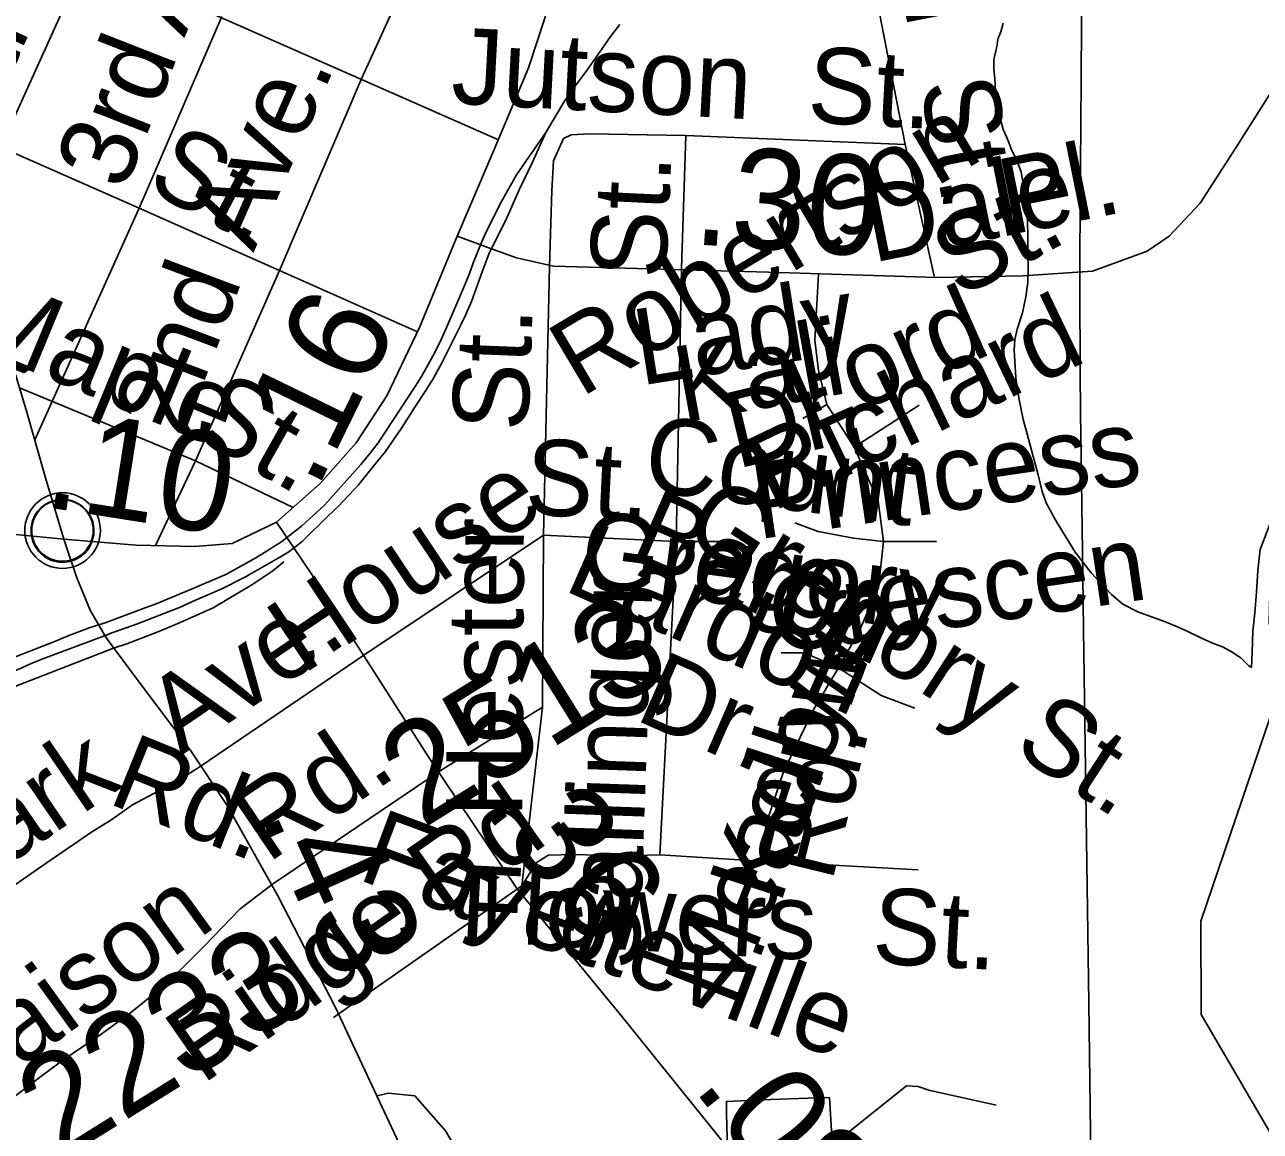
# Model space of a CAD drawing. Extents: x 2001466 to 31450019, y -30647475 to 847247.
# Drawn here: x 2153439 to 2156522, y 740607 to 743369 of the extents above; entities that cross this region are included whole.
import ezdxf

# ---------------------------------------------------------------- set-up
doc = ezdxf.new("R2010")
doc.units = 0
for name, color, linetype in [('Exist Boundary Political City Limit New', 7, 'Continuous'), ('Exist Civil Demographics Community CELL', 7, 'Continuous'), ('Exist Hydrographic Misc Water Feature', 7, 'Continuous'), ('Exist Railroad Mainline', 7, 'Continuous'), ('Exist Railroad Siding', 7, 'Continuous'), ('Exist Road Non-System Type 51', 7, 'Continuous'), ('Exist Road Non-System Type 51 Label', 7, 'Continuous'), ('Exist Road Secondary Mileage Hundredths English Label', 7, 'Continuous'), ('Exist Road Secondary Type 51 Attributed', 7, 'Continuous'), ('Exist Road Secondary Type 51 Label', 7, 'Continuous'), ('Exist Road Secondary Type 51 Number Label', 7, 'Continuous'), ('Map Preparation Boundary City Limit Buffer Line', 7, 'Continuous')]:
    doc.layers.add(name, color=color, linetype=linetype)

msp = doc.modelspace()

# ---------------------------------------------------------------- linework, layer by layer
at = {"layer": 'Exist Boundary Political City Limit New'}
for points in [[(2156106, 740024.6), (2156094.2, 740927.1), (2156080.5, 741860.4), (2156078.2, 742055.9), (2156077.5, 742110.2), (2156073.8, 742350.4), (2156073.2, 742395.4), (2156073.2, 742404.8), (2156072.2, 742500), (2156071.2, 742717.1), (2156071.5, 742723.9), (2156071.8, 742784.3), (2156071.8, 742793.8), (2156075, 743232.8), (2156078.5, 743798.8)], [(2155192.8, 740523.8), (2155190.8, 740621.7), (2155189.8, 740650.9), (2155189.5, 740681.4), (2155300.5, 740686.1), (2155393.5, 740689.5), (2155446.5, 740691.4), (2155452.5, 740595.3)]]:
    msp.add_lwpolyline(points, dxfattribs=at)
at = {"layer": 'Exist Civil Demographics Community CELL'}
msp.add_lwpolyline([(2153455.5, 742118.8), (2153456.5, 742124.4), (2153458.3, 742131), (2153461.2, 742138.2), (2153464.1, 742143.9), (2153467.5, 742149.6), (2153471.2, 742154.8), (2153475.2, 742159.1), (2153479.8, 742163.7), (2153485.3, 742168.3), (2153490.7, 742172), (2153495.6, 742174.8), (2153500.7, 742177.3), (2153506.1, 742179.6), (2153511.8, 742181.4), (2153516.1, 742182.6), (2153520.9, 742183.3), (2153525.1, 742184), (2153531.4, 742184.3), (2153535.9, 742184.2), (2153541.5, 742183.9), (2153546.4, 742183.2), (2153551.3, 742182.2), (2153556.4, 742180.8), (2153561.5, 742178.9), (2153568.2, 742175.9), (2153574.4, 742172.4), (2153579.5, 742168.9), (2153584.7, 742164.9), (2153588, 742161.7), (2153592.1, 742157.4), (2153596, 742152.7), (2153599, 742148.1), (2153602.2, 742143.1), (2153604.6, 742137.9), (2153606.7, 742132.9), (2153608.2, 742127.9), (2153609.5, 742123.3), (2153610.6, 742117.2), (2153611.2, 742112.5), (2153611.5, 742106.5), (2153611.3, 742100.7), (2153610.7, 742095.1), (2153609.8, 742089.6), (2153608.1, 742083.4), (2153606.3, 742077.6), (2153604, 742072.5), (2153600.8, 742066.5), (2153597.5, 742061.2), (2153594.1, 742056.5), (2153589.9, 742051.8), (2153584.6, 742046.8), (2153579.5, 742042.7), (2153574.5, 742039.2), (2153570.2, 742036.7), (2153563.4, 742033.5), (2153556.2, 742030.8), (2153550.3, 742029.3), (2153543.7, 742028), (2153539.3, 742027.5), (2153534.8, 742027.3), (2153529.2, 742027.3), (2153524.9, 742027.7), (2153519.3, 742028.4), (2153513.4, 742029.7), (2153508.8, 742031), (2153503.6, 742032.9), (2153499, 742034.9), (2153495.1, 742037.1), (2153488.3, 742041.2), (2153482.7, 742045.5), (2153477.8, 742050), (2153473.3, 742054.8), (2153470.2, 742058.8), (2153467.2, 742063), (2153463.1, 742070.1), (2153461.4, 742073.6), (2153459.6, 742077.6), (2153457.1, 742085.8), (2153455.5, 742092.9), (2153454.8, 742098), (2153454.5, 742104.3), (2153454.4, 742109), (2153455, 742115.5)], close=True, dxfattribs=at)
for centre, radius in [((2153533.1, 742106.4), 94.3), ((2153532.9, 742106.7), 76.7)]:
    msp.add_circle(centre, radius, dxfattribs=at)
at = {"layer": 'Exist Hydrographic Misc Water Feature'}
for points in [[(2155880.3, 743372.9), (2155874.5, 743351.1), (2155867, 743333.2), (2155864.9, 743318.9), (2155856.9, 743281.1), (2155857.3, 743257.2), (2155859.2, 743235), (2155861.4, 743203), (2155865.7, 743183.2), (2155869.8, 743151), (2155876.2, 743123.3), (2155879.9, 743107.3), (2155888.3, 743089), (2155894, 743075.1), (2155902.2, 743055.2), (2155910.2, 743039.4), (2155918.4, 743019.6), (2155924.8, 743001.5), (2155932.8, 742955.7), (2155939.1, 742917.4), (2155941.6, 742847.7), (2155941.8, 742797.7), (2155942.2, 742761.6), (2155942, 742725.5), (2155936.5, 742689.4), (2155928.7, 742649.6), (2155915.1, 742609.5), (2155909.2, 742583.7), (2155907.4, 742557.6), (2155909, 742529.3), (2155911.5, 742487.6), (2155919.7, 742437.7), (2155930.3, 742383.7), (2155940, 742347.8), (2155954.7, 742291.6), (2155967.2, 742245.9), (2155977.3, 742203.8), (2155987.3, 742175.9), (2156009.3, 742136.1), (2156025.9, 742108.4), (2156059.9, 742052.6), (2156080.2, 742026.8), (2156100.1, 742000.6), (2156124.3, 741975.1), (2156150.7, 741947.2), (2156178.6, 741923.1), (2156216.6, 741903.6), (2156283.2, 741879.7), (2156310.9, 741868.2), (2156341, 741854.3), (2156374.9, 741838.2), (2156400.9, 741826.6), (2156427.4, 741816.5), (2156449.1, 741804.7), (2156473.3, 741788.8), (2156493.4, 741769.2), (2156499.5, 741765)], [(2156646.2, 740010.5), (2156604.1, 740027.7), (2156619.3, 740375.1), (2156568.2, 740566.5), (2156374.3, 740898.4), (2156373.2, 741131.4), (2156578.3, 741734.1), (2156544.2, 741875.9), (2156564.1, 742735), (2156564.7, 742737.9)], [(2156555.3, 742177.2), (2156553.1, 742153.2), (2156549.4, 742133.1), (2156521.7, 742059), (2156515.9, 742007.1), (2156512.5, 741952.9), (2156508.6, 741901.1), (2156503, 741855), (2156501.2, 741802.9), (2156499.5, 741765)]]:
    msp.add_lwpolyline(points, dxfattribs=at)
at = {"layer": 'Exist Railroad Mainline'}
for points in [[(2154738.7, 743099.8), (2154785.9, 743178.5), (2154803.7, 743204.5), (2154839.2, 743251), (2154862.7, 743285.3), (2154900.2, 743339.7), (2154923.9, 743369.8)], [(2154607, 742816.7), (2154631.1, 742864.7), (2154642.8, 742888.8), (2154656.5, 742920.9), (2154672.2, 742957.2), (2154683.5, 742979.6), (2154705.4, 743025.5), (2154738.7, 743099.8)], [(2154076.5, 742041.1), (2154097.5, 742053.1), (2154131.3, 742079.4), (2154194.6, 742142.1), (2154222.3, 742168.5), (2154271.4, 742220.3), (2154315.3, 742275.4), (2154338.9, 742303.7), (2154380.3, 742364.1), (2154411.7, 742414.4), (2154437.7, 742453.9), (2154459, 742486.8), (2154469, 742505), (2154478.7, 742523.2), (2154527.8, 742621.6), (2154539.4, 742645.8), (2154553.1, 742677.9), (2154580.2, 742752.3), (2154597.8, 742798.4), (2154607, 742816.7)], [(2153644, 741846.2), (2153649.6, 741848.3), (2153717.3, 741873.1), (2153824.9, 741914.3), (2153864.7, 741932.7), (2153930.3, 741961.3), (2153989.3, 741991.3), (2154076.5, 742041.1)], [(2152968.2, 741599.1), (2153043.8, 741619.9), (2153069.7, 741626.2), (2153161.4, 741657.1), (2153326.7, 741722.9), (2153362.6, 741737.4), (2153422.4, 741760), (2153454.3, 741774.3), (2153484.2, 741786.7), (2153565.8, 741817.4), (2153644, 741846.2)]]:
    msp.add_lwpolyline(points, dxfattribs=at)
at = {"layer": 'Exist Railroad Siding'}
for points in [[(2154578.6, 742825.2), (2154587.4, 742846.4), (2154624.5, 742920.6), (2154665.4, 742994.6), (2154738.7, 743099.8)], [(2154060.1, 742066.3), (2154077.2, 742076.9), (2154128.9, 742117.4), (2154186.3, 742170.1), (2154277.2, 742271), (2154301, 742299.3), (2154320.7, 742325.5), (2154413.2, 742466.4), (2154429.1, 742490.7), (2154462.3, 742551), (2154478, 742583.2), (2154489.7, 742609.2), (2154536.6, 742719.8), (2154548.3, 742748), (2154558.1, 742776), (2154578.6, 742825.2)], [(2153630.9, 741873.7), (2153639.2, 741876.3), (2153673, 741888.6), (2153732.9, 741911.2), (2153766.7, 741923.7), (2153816.6, 741944.1), (2153850.4, 741958.6), (2153942, 741997.5), (2154015.7, 742038.2), (2154047.5, 742058.5), (2154060.1, 742066.3)], [(2152968.2, 741599.1), (2153125.3, 741672.9), (2153240.8, 741716.1), (2153386.2, 741779.5), (2153432, 741798.2), (2153511.6, 741828.9), (2153551.6, 741845.3), (2153599.3, 741863.9), (2153630.9, 741873.7)]]:
    msp.add_lwpolyline(points, dxfattribs=at)
at = {"layer": 'Exist Road Non-System Type 51'}
for p, q in [((2153798.7, 743992.2), (2153379.4, 743063.6)), ((2154495.1, 743708.7), (2154278.3, 743232)), ((2153724.6, 742911.2), (2153930.9, 743389.7)), ((2154278.3, 743232), (2154074.2, 742755.4)), ((2155088.1, 743092.5), (2155077.3, 742760.1)), ((2155088.1, 743092.5), (2155635.4, 743070.2)), ((2153724.6, 742911.2), (2153379.4, 743063.6)), ((2155707.8, 742741.7), (2155635.4, 743070.2)), ((2154074.2, 742755.4), (2153724.6, 742911.2)), ((2153864.9, 742280.7), (2154074.2, 742755.4)), ((2154074.2, 742755.4), (2154419, 742602.3)), ((2154748.3, 742765.2), (2154733.4, 742095.2)), ((2155077.3, 742760.1), (2155064.4, 742079.3)), ((2153425.8, 742462.7), (2153864.9, 742280.7)), ((2153864.9, 742280.7), (2153764.9, 742069.1)), ((2153864.9, 742280.7), (2154108.8, 742164.3)), ((2154733.4, 742095.2), (2154287.1, 741797)), ((2154730.7, 741666), (2154733.4, 742095.2)), ((2155064.4, 742079.3), (2154733.4, 742095.2)), ((2155023.3, 741297.2), (2155064.4, 742079.3)), ((2155064.4, 742079.3), (2155172.9, 742079.3)), ((2153241.7, 741651.2), (2153660.2, 741812.6)), ((2154287.1, 741797), (2153879, 741519)), ((2154478.1, 741508.5), (2154730.7, 741666)), ((2154730.7, 741666), (2154679.5, 741220.1)), ((2154059.6, 741225.3), (2154478.1, 741508.5)), ((2155023.3, 741297.2), (2155274.7, 741281.1)), ((2155274.7, 741281.1), (2155667.8, 741259.7)), ((2154679.5, 741220.1), (2154209.3, 740891.3))]:
    msp.add_line(p, q, dxfattribs=at)
for points in [[(2155635.4, 743070.2), (2155557.2, 743471), (2155533, 743587.2), (2155524.9, 743631.7), (2155519.5, 743666.8), (2155510, 743714), (2155500.6, 743770.8), (2155492.5, 743804.5)], [(2153239.7, 743690.8), (2154620.7, 743082)], [(2154783.4, 743084.9), (2154802.2, 743094.1), (2154847.3, 743096.7), (2155088.1, 743092.5)], [(2154748.3, 742765.2), (2154753.7, 742955.4), (2154757.8, 743029.6), (2154783.4, 743084.9)], [(2153724.6, 742911.2), (2153463.8, 742333.2)], [(2155581.5, 742078.9), (2155568, 742180.6), (2155508.7, 742314.3), (2155439.9, 742420.8), (2155419.7, 742505.8), (2155410.3, 742581.4), (2155419.7, 742746)], [(2155439.9, 742420.8), (2155380.6, 742385.8)], [(2155508.7, 742314.3), (2155670.5, 742419.6)], [(2155581.5, 742078.9), (2155506.5, 742087.2), (2155418.4, 742104.5), (2155360.4, 742126.1)], [(2155469.5, 741764), (2155521.1, 741855.2), (2155569.4, 741964.2), (2155581.5, 742078.9)], [(2155581.5, 742078.9), (2155713.6, 742078.9)], [(2153660.2, 741812.6), (2153693.3, 741823.8), (2153772.9, 741854.6), (2153826.6, 741877.3), (2153908.7, 741913.8), (2154005.7, 741971.2), (2154057.4, 742005.7), (2154085, 742028)], [(2155469.5, 741764), (2155384.7, 741801.1), (2155326.5, 741801.1)], [(2155274.7, 741281.1), (2155289.4, 741377.2), (2155331.8, 741504.4), (2155405.9, 741658), (2155469.5, 741764)], [(2155469.5, 741764), (2155575.4, 741695.1), (2155660.1, 741663.3)], [(2153316, 740619.7), (2153170.1, 740806.2), (2153145.6, 740839.9), (2153127.2, 740871.7), (2153119.6, 740887.7), (2153104.7, 740931.4), (2153102.4, 740955.4), (2153106.2, 740975.5), (2153106.8, 740979.1), (2153112, 740995.6), (2153119.7, 741011.6), (2153143.6, 741034), (2153191.1, 741070.4), (2153232.9, 741098.9), (2153304.5, 741147.6), (2153385.8, 741202.4), (2153503, 741283.8), (2153562.5, 741324.3), (2153606.3, 741354.8), (2153653.9, 741383.3), (2153707.5, 741422), (2153825.1, 741484.2), (2153879, 741519)], [(2154679.5, 741220.1), (2154716, 741278.3), (2154745.6, 741295.9), (2154808, 741298.3), (2154931.3, 741294.8), (2155023.3, 741297.2)], [(2154059.6, 741225.3), (2153976.3, 741162.7), (2153887.2, 741069.9), (2153794.3, 740976.8), (2153707.1, 740905.8), (2153631.5, 740851.2), (2153536.2, 740786.1), (2153478.8, 740743.5), (2153409.3, 740690.7), (2153316, 740619.7)], [(2155444.1, 740564.7), (2155639, 740721), (2155667.8, 740718.8), (2155694.4, 740709.9), (2155862.8, 740672.2)], [(2154317.7, 740695.7), (2154346.1, 740702.3), (2154412.1, 740695.3), (2154488.5, 740608.4), (2154568.4, 740472.9), (2154589.2, 740403.4), (2154589.2, 740340.8), (2154554.5, 740271.3), (2154506.9, 740222)]]:
    msp.add_lwpolyline(points, dxfattribs=at)
at = {"layer": 'Exist Road Secondary Type 51 Attributed'}
for points in [[(2155745.5, 746132.5), (2155686, 745829), (2155636.3, 745634.2), (2155604.9, 745476.1), (2155575.1, 745357.8), (2155528, 745229), (2155388.3, 744916.9), (2155299.4, 744714.8), (2155215.1, 744520.1), (2155003.2, 744098.1), (2154840.5, 743772.4), (2154784, 743634.2), (2154761.5, 743520), (2154737.5, 743388.1), (2154695.6, 743261.4), (2154610.3, 743057.2), (2154517.7, 742841.5)], [(2151986.4, 745842.8), (2151944.1, 745574.5), (2151923.2, 745465.6), (2151923.2, 745371.4), (2151944.6, 745272.9), (2152017.9, 745120.1), (2152116.8, 744930.5), (2152175.4, 744781.8), (2152258.6, 744563), (2152323.4, 744336.8), (2152410.8, 743959.9), (2152475.2, 743726.3), (2152554.7, 743580.8), (2152817.9, 743247.8), (2153136, 742872.9), (2153321.7, 742674), (2153361.5, 742617.4), (2153402.3, 742539.9), (2153442.5, 742408), (2153490.7, 742238.4), (2153536.5, 742085)], [(2156545.3, 743195.4), (2156459.5, 743059.3), (2156371.6, 742923.2), (2156294.2, 742841.5), (2156239.8, 742803.8), (2156103.2, 742753.6), (2155929.5, 742742), (2155714, 742737.9), (2155294.4, 742751.5), (2154758.1, 742766.1), (2154666, 742787.1), (2154603.6, 742810)], [(2154517.7, 742841.5), (2154423.5, 742613.2), (2154342.4, 742442.6), (2154266.1, 742325.3), (2154175.5, 742223.7), (2154067.2, 742127.4)], [(2154603.6, 742810), (2154517.7, 742841.5)], [(2154067.2, 742127.4), (2153956.3, 742074), (2153863.2, 742066.6), (2153716.7, 742070.3), (2153536.5, 742085)], [(2154067.2, 742127.4), (2154110.3, 742063)], [(2153536.5, 742085), (2153382.6, 742099.6), (2153311.5, 742089.2), (2153225.7, 742052.5), (2153103.8, 741970.8), (2152853.7, 741788.6), (2152669, 741626.3), (2152601, 741555.1), (2152556, 741485), (2152528, 741426.8), (2152522.5, 741397.4)], [(2153536.5, 742085), (2153568.4, 741988.1), (2153601.9, 741907.5), (2153638.8, 741844.3)], [(2154110.3, 742063), (2154154.9, 741996.5), (2154448.9, 741537.9), (2154666.6, 741213.2), (2154929.2, 740892.8), (2155350.9, 740369.3), (2155530.9, 740133.7)], [(2153638.8, 741844.3), (2153644.8, 741834.2), (2153723.8, 741728.4), (2153851.4, 741558.8), (2153943.5, 741420.6), (2154070.1, 741194.4), (2154214.5, 740915.9), (2154372.5, 740578.7), (2154568.2, 740059.3), (2154635.2, 739872.9), (2154683.3, 739734.7), (2154707.9, 739588.1)]]:
    msp.add_lwpolyline(points, dxfattribs=at)
at = {"layer": 'Map Preparation Boundary City Limit Buffer Line'}
for points in [[(2156106, 740024.6), (2156094.2, 740927.1), (2156080.5, 741860.4), (2156078.2, 742055.9), (2156077.5, 742110.2), (2156073.8, 742350.4), (2156073.2, 742395.4), (2156073.2, 742404.8), (2156072.2, 742500), (2156071.2, 742717.1), (2156071.5, 742723.9), (2156071.8, 742784.3), (2156071.8, 742793.8), (2156075, 743232.8), (2156078.5, 743798.8)], [(2155192.8, 740523.8), (2155190.8, 740621.7), (2155189.8, 740650.9), (2155189.5, 740681.4), (2155300.5, 740686.1), (2155393.5, 740689.5), (2155446.5, 740691.4), (2155452.5, 740595.3)]]:
    msp.add_lwpolyline(points, dxfattribs=at)

# ---------------------------------------------------------------- texts
at = {"layer": 'Exist Road Non-System Type 51 Label'}
for s, rotation, p in [('Keith  St.', 281.1173, (2155532, 743927.2)), ('Ave.', 67.2218, (2153836.8, 743335.2)), ('4th', 65.4636, (2153341.4, 743108.9)), ('3rd', 68.5731, (2153687.1, 742950.4)), ('Jutson  St.', 356.9414, (2154500.8, 743172.9)), ('Ave.', 66.3692, (2154009.4, 742799)), ('St.', 332.2758, (2153736.9, 742960.4)), ('Pl.', 11.3136, (2155892.3, 742843.4)), ('Dale', 11.3136, (2155554.9, 742774.7)), ('St.', 87.2753, (2155037.8, 742732.9)), ('2nd', 69.3919, (2153832.3, 742333.7)), ('Maple', 337.4794, (2153284.7, 742574.5)), ('Lady', 8.9788, (2154975.1, 742468.2)), ('Lord', 23.8147, (2155390.6, 742344.4)), ('Richard', 25.6115, (2155304.3, 742152.6)), ('Ashkirk', 33.34, (2152762.7, 742054.8)), ('St.', 87.7556, (2154694.2, 742352.5)), ('Kali', 10.2606, (2155079.2, 742375.1)), ('St.', 330.5579, (2153847.8, 742346.9)), ('Dr.', 13.5809, (2155215.3, 742260.1)), ('Count', 352.4005, (2154977.2, 742207.5)), ('Princess', 8.3563, (2155268.1, 742084.2)), ('St.', 357.2502, (2154684.6, 742146.8)), ('House', 33.7464, (2154132.2, 741745.4)), ('Baron', 336.3567, (2154941.8, 742039.7)), ('Gregory St.', 326.9589, (2155072.3, 742093.9)), ('Hester', 89.6466, (2154679.8, 741389.9)), ('Gregory', 352.4005, (2154817.5, 741971.5)), ('Lardon ', 336.3567, (2154779, 741959)), ('Crescen', 8.3563, (2155309.7, 741798.8)), ('Sallinger   ', 87.9879, (2154971.4, 741008.5)), ('Meadows', 68.762, (2155206.8, 740913.3)), ('Ave.', 34.2664, (2153828.4, 741544.1)), ('Dr.', 336.3567, (2154957.4, 741635.8)), ('Kelly', 72.0251, (2155323.9, 741170.5)), ('Rd.', 34.0897, (2154044.4, 741274.4)), ('Park', 34.3277, (2153254, 741173.3)), ('Rd.', 76.3129, (2155452.8, 741226)), ('Ridge Rd.', 34.9594, (2153881.5, 740722.2)), ('Flowers  St.', 356.8887, (2154522, 741082.5)), ('Faison', 35.8938, (2153301.7, 740673.2))]:
    msp.add_text(s, height=190, rotation=rotation, dxfattribs=at).set_placement(p)
at = {"layer": 'Exist Road Secondary Mileage Hundredths English Label'}
for s, rotation, p in [('.30', 356.0694, (2155103.3, 742821.4)), ('.16', 63.9814, (2154167.1, 742204.5)), ('.10', 351.0343, (2153480.9, 742166.5)), ('.36', 308.176, (2154573.2, 741419)), ('.43', 294.1459, (2154024.6, 741397)), ('.08', 308.176, (2155103.9, 740715.8))]:
    msp.add_text(s, height=250, rotation=rotation, dxfattribs=at).set_placement(p)
at = {"layer": 'Exist Road Secondary Type 51 Label'}
for s, rotation, p in [('Robertson', 30.7065, (2154826.7, 742437.1)), ('St.', 27.9044, (2155770.9, 742684.7)), ('Rd.', 337.9481, (2153641.6, 741427.7)), ('Fayetteville', 339.4433, (2154265.3, 741237.2))]:
    msp.add_text(s, height=190, rotation=rotation, dxfattribs=at).set_placement(p)
at = {"layer": 'Exist Road Secondary Type 51 Number Label'}
for s, p in [('2513', (2154431.2, 741360.9)), ('2233', (2153525.3, 740531.5))]:
    msp.add_text(s, height=250, rotation=31.918, dxfattribs=at).set_placement(p)

doc.saveas('drawing.dxf')
